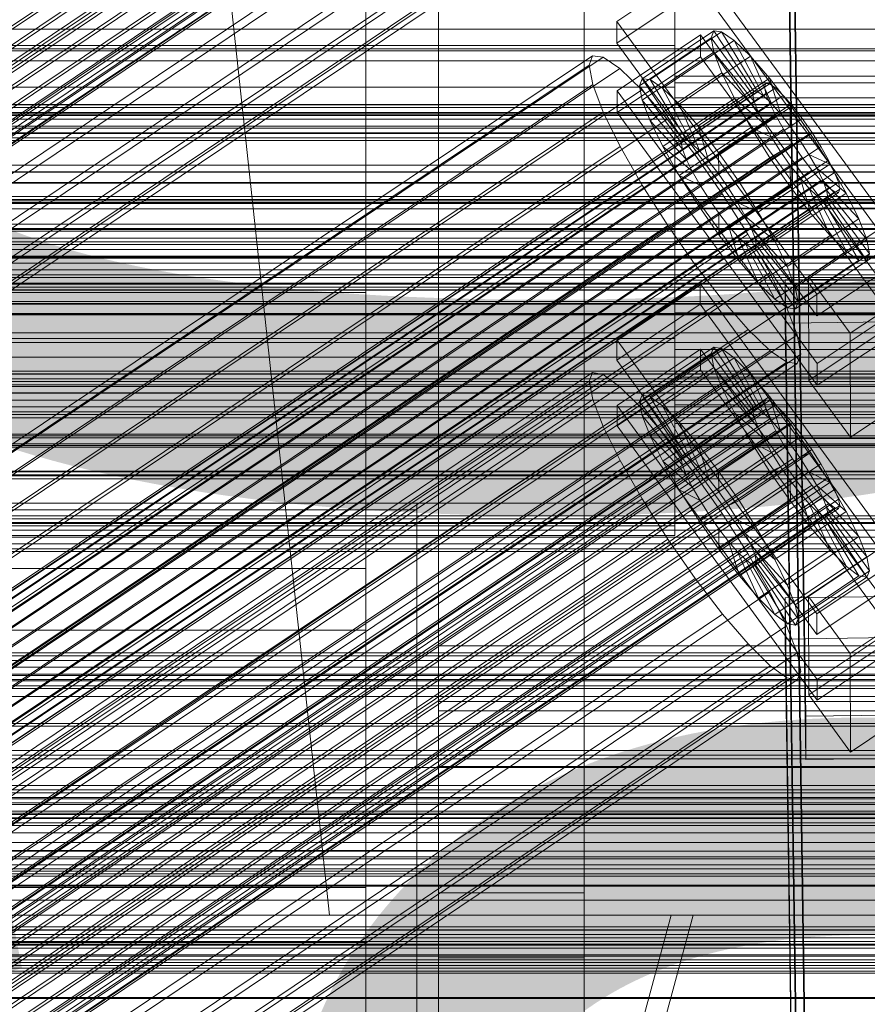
# Model space of a CAD drawing. Header units: millimetres. Extents: x -4395 to 65662, y -65530 to 6847.
# Tile 458 of 656: x 252 to 369, y -33182 to -33047. Entities that reach past the tile are written whole.
import ezdxf

# ---------------------------------------------------------------- set-up
doc = ezdxf.new("R2010")
doc.units = ezdxf.units.MM
for name, color, linetype, lineweight in [('COTAS_P', 1, 'Continuous', 0), ('frontal_briquetadora', 7, 'Continuous', 0), ('frontal_C01', 7, 'Continuous', 0), ('frontal_C02', 7, 'Continuous', 0), ('frontal_C02-briq', 7, 'Continuous', 0), ('frontal_C03', 7, 'Continuous', 0), ('frontal_C03-dry', 7, 'Continuous', 0), ('frontal_secador', 7, 'Continuous', 0)]:
    doc.layers.add(name, color=color, linetype=linetype, lineweight=lineweight)
doc.dimstyles.new('R19_100', dxfattribs={"dimtxt": 250, "dimasz": 150, "dimexe": 150, "dimexo": 80, "dimgap": 100, "dimtad": 1, "dimtih": 1, "dimtoh": 1, "dimdsep": 46, "dimcen": 0.09, "dimadec": 0, "dimazin": 0, "dimtfac": 1, "dimtdec": 4, "dimtofl": 0, "dimtmove": 0, "dimatfit": 3, "dimfxl": 1, "dimtolj": 1, "dimtzin": 0, "dimarcsym": 0})

# ---------------------------------------------------------------- blocks, each defined once
blk = doc.blocks.new('DIM_R33_44')
at = {"layer": 'COTAS_P'}
for p, q in [((-150, -32200), (550, -32200)), ((550, -32200), (505, -32350)), ((550, -34800), (550, -32200)), ((550, -32200), (595, -32350)), ((550, -34800), (505, -34650)), ((550, -34800), (595, -34650)), ((-150, -34800), (550, -34800))]:
    blk.add_line(p, q, dxfattribs=at)
blk.add_text('2600 P', height=250, rotation=90, dxfattribs=at).set_placement((450, -33500))

msp = doc.modelspace()

# ---------------------------------------------------------------- linework, layer by layer
at = {"layer": 'frontal_briquetadora'}
for p, q in [((345, -33170), (-305, -33170)), ((207, -33670), (342, -33170)), ((210, -33670), (345, -33170)), ((345, -33170), (342, -33170))]:
    msp.add_line(p, q, dxfattribs=at)
at = {"layer": 'frontal_C01'}
for p, q in [((144.861, -33119.739), (358.659, -32976.051)), ((142.565, -33120.819), (356.363, -32977.131)), ((143.635, -33122.688), (357.434, -32978.999)), ((359.995, -32977.794), (146.196, -33121.483)), ((147.533, -33123.399), (361.332, -32979.711)), ((144.881, -33124.647), (358.68, -32980.958)), ((148.779, -33125.358), (362.578, -32981.67)), ((146.218, -33126.563), (360.017, -32982.875)), ((149.85, -33127.227), (363.648, -32983.538)), ((147.554, -33128.307), (361.352, -32984.618)), ((150.672, -33128.876), (364.471, -32985.188)), ((148.798, -33129.758), (362.596, -32986.07)), ((149.865, -33130.819), (363.664, -32987.131)), ((151.191, -33130.195), (364.989, -32986.507)), ((150.683, -33131.417), (364.482, -32987.728)), ((151.196, -33131.51), (364.995, -32987.822)), ((151.369, -33131.094), (365.168, -32987.406)), ((164.693, -33112.353), (349.002, -32988.484)), ((157.211, -33115.874), (341.52, -32992.004)), ((168.21, -33117.882), (352.519, -32994.013)), ((160.982, -33121.283), (345.291, -32997.413)), ((171.232, -33123.155), (355.541, -32999.285)), ((360.514, -33194.484), (357.646, -33000.108)), ((164.752, -33126.203), (349.061, -33002.334)), ((173.554, -33127.811), (357.863, -33003.942)), ((360.514, -33200.129), (357.646, -33005.754)), ((168.263, -33130.3), (352.572, -33006.431)), ((175.016, -33131.534), (359.326, -33007.664)), ((171.275, -33133.294), (355.584, -33009.424)), ((173.584, -33134.98), (357.893, -33011.111)), ((175.032, -33135.245), (359.341, -33011.375)), ((175.521, -33134.069), (359.83, -33010.2)), ((300, -33029.194), (300, -33075.619)), ((300, -33084.381), (300, -33037.658)), ((342.5, -33050.425), (342.5, -33043.545)), ((342.5, -33046.638), (342.5, -33056.14)), ((342.5, -33050.425), (-342.5, -33050.425)), ((342.5, -33061.807), (342.5, -33050.425)), ((342.5, -33057.613), (342.5, -33054.645)), ((342.5, -33054.645), (342.5, -33055.537)), ((450.5, -33054.645), (342.5, -33054.645)), ((342.5, -33056.14), (-342.5, -33056.14)), ((342.5, -33055.537), (342.5, -33060.153)), ((450.5, -33055.537), (342.5, -33055.537)), ((342.5, -33056.14), (342.5, -33069.274)), ((342.5, -33063.989), (342.5, -33057.613)), ((450.5, -33057.613), (342.5, -33057.613)), ((342.5, -33060.153), (342.5, -33067.791)), ((450.5, -33060.153), (342.5, -33060.153)), ((342.5, -33061.807), (-342.5, -33061.807)), ((342.5, -33075.959), (342.5, -33061.807)), ((342.5, -33072.803), (342.5, -33063.989)), ((450.5, -33063.989), (342.5, -33063.989)), ((342.5, -33067.791), (342.5, -33077.288)), ((450.5, -33067.791), (342.5, -33067.791)), ((-342.5, -33069.274), (342.5, -33069.274)), ((342.5, -33069.274), (342.5, -33084.041)), ((342.5, -33082.712), (342.5, -33072.803)), ((342.5, -33072.803), (450.5, -33072.803)), ((342.5, -33075.959), (-342.5, -33075.959)), ((300, -33075.619), (-300, -33075.619)), ((300, -33075.619), (300, -33122.342)), ((342.5, -33090.726), (342.5, -33075.959)), ((342.5, -33077.288), (342.5, -33087.197)), ((450.5, -33077.288), (342.5, -33077.288)), ((334.501, -33090.873), (345.969, -33083.166)), ((342.5, -33092.209), (342.5, -33082.712)), ((450.5, -33082.712), (342.5, -33082.712)), ((345.969, -33083.166), (345.981, -33085.988)), ((345.969, -33083.166), (373.501, -33120.877)), ((342.5, -33084.041), (-342.5, -33084.041)), ((300, -33084.381), (-300, -33084.381)), ((300, -33130.806), (300, -33084.381)), ((342.5, -33084.041), (342.5, -33098.193)), ((345.981, -33085.988), (334.513, -33093.695)), ((373.513, -33123.699), (345.981, -33085.988)), ((342.5, -33087.197), (342.5, -33096.011)), ((450.5, -33087.197), (342.5, -33087.197)), ((342.5, -33090.726), (-342.5, -33090.726)), ((334.513, -33093.695), (334.501, -33090.873)), ((362.033, -33128.584), (334.501, -33090.873)), ((342.5, -33103.86), (342.5, -33090.726)), ((334.539, -33099.905), (346.008, -33092.198)), ((338.005, -33098.513), (347.835, -33091.907)), ((339.088, -33098.711), (348.918, -33092.104)), ((342.5, -33099.847), (342.5, -33092.209)), ((450.5, -33092.209), (342.5, -33092.209)), ((346.008, -33092.198), (346.02, -33095.02)), ((346.008, -33092.198), (373.539, -33129.909)), ((347.835, -33091.907), (347.47, -33092.786)), ((348.918, -33092.104), (347.835, -33091.907)), ((347.835, -33091.907), (353.378, -33100.226)), ((350.645, -33093.366), (348.918, -33092.104)), ((348.918, -33092.104), (353.892, -33100.32)), ((334.513, -33093.695), (362.045, -33131.407)), ((337.64, -33099.392), (347.47, -33092.786)), ((340.816, -33099.972), (350.645, -33093.366)), ((347.47, -33092.786), (353.205, -33100.642)), ((347.47, -33092.786), (347.847, -33094.683)), ((352.899, -33095.605), (350.645, -33093.366)), ((350.645, -33093.366), (354.71, -33100.917)), ((146.872, -33219.26), (331.181, -33095.391)), ((331.181, -33095.391), (330.692, -33096.566)), ((332.629, -33095.655), (331.181, -33095.391)), ((346.02, -33095.02), (334.551, -33102.728)), ((338.017, -33101.289), (347.847, -33094.683)), ((373.551, -33132.731), (346.02, -33095.02)), ((347.847, -33094.683), (353.384, -33101.541)), ((347.847, -33094.683), (348.941, -33097.467)), ((146.383, -33220.436), (330.692, -33096.566)), ((148.32, -33219.524), (332.629, -33095.655)), ((330.692, -33096.566), (331.197, -33099.102)), ((334.938, -33097.342), (332.629, -33095.655)), ((342.5, -33096.011), (342.5, -33102.387)), ((450.5, -33096.011), (342.5, -33096.011)), ((343.069, -33102.212), (352.899, -33095.605)), ((355.525, -33098.67), (352.899, -33095.605)), ((352.899, -33095.605), (355.777, -33101.978)), ((342.5, -33098.193), (-342.5, -33098.193)), ((150.629, -33221.211), (334.938, -33097.342)), ((337.95, -33100.335), (334.938, -33097.342)), ((339.111, -33104.074), (348.941, -33097.467)), ((342.5, -33098.193), (342.5, -33109.575)), ((348.941, -33097.467), (353.902, -33102.86)), ((348.941, -33097.467), (350.678, -33100.95)), ((141.045, -33243.23), (354.844, -33099.541)), ((141.218, -33242.813), (355.017, -33099.125)), ((141.731, -33242.907), (355.53, -33099.219)), ((146.887, -33222.971), (331.197, -33099.102)), ((331.197, -33099.102), (332.659, -33102.824)), ((337.64, -33099.392), (338.005, -33098.513)), ((343.376, -33107.249), (337.64, -33099.392)), ((338.017, -33101.289), (337.64, -33099.392)), ((343.549, -33106.832), (338.005, -33098.513)), ((338.005, -33098.513), (339.088, -33098.711)), ((344.062, -33106.926), (339.088, -33098.711)), ((339.088, -33098.711), (340.816, -33099.972)), ((345.695, -33105.276), (355.525, -33098.67)), ((355.017, -33099.125), (354.844, -33099.541)), ((354.844, -33099.541), (355.022, -33100.44)), ((355.53, -33099.219), (355.017, -33099.125)), ((358.345, -33102.351), (355.525, -33098.67)), ((355.525, -33098.67), (357.021, -33103.43)), ((356.348, -33099.816), (355.53, -33099.219)), ((141.224, -33244.128), (355.022, -33100.44)), ((142.549, -33243.505), (356.348, -33099.816)), ((143.617, -33244.565), (357.415, -33100.877)), ((153.641, -33224.205), (337.95, -33100.335)), ((334.551, -33102.728), (334.539, -33099.905)), ((362.071, -33137.616), (334.539, -33099.905)), ((341.461, -33104.432), (337.95, -33100.335)), ((344.88, -33107.524), (340.816, -33099.972)), ((340.816, -33099.972), (343.069, -33102.212)), ((342.5, -33104.463), (342.5, -33099.847)), ((450.5, -33099.847), (342.5, -33099.847)), ((353.205, -33100.642), (343.376, -33107.249)), ((353.378, -33100.226), (343.549, -33106.832)), ((353.892, -33100.32), (344.062, -33106.926)), ((353.205, -33100.642), (353.378, -33100.226)), ((353.384, -33101.541), (353.205, -33100.642)), ((353.378, -33100.226), (353.892, -33100.32)), ((353.892, -33100.32), (354.71, -33100.917)), ((355.022, -33100.44), (355.541, -33101.759)), ((357.415, -33100.877), (356.348, -33099.816)), ((358.659, -33102.328), (357.415, -33100.877)), ((141.742, -33245.447), (355.541, -33101.759)), ((343.554, -33108.147), (338.017, -33101.289)), ((339.111, -33104.074), (338.017, -33101.289)), ((340.848, -33107.557), (350.678, -33100.95)), ((345.947, -33108.584), (343.069, -33102.212)), ((343.069, -33102.212), (345.695, -33105.276)), ((353.384, -33101.541), (343.554, -33108.147)), ((354.71, -33100.917), (344.88, -33107.524)), ((355.777, -33101.978), (345.947, -33108.584)), ((350.678, -33100.95), (354.725, -33104.51)), ((350.678, -33100.95), (352.938, -33104.894)), ((353.902, -33102.86), (353.384, -33101.541)), ((354.71, -33100.917), (355.777, -33101.978)), ((355.541, -33101.759), (356.363, -33103.409)), ((355.777, -33101.978), (357.021, -33103.43)), ((142.565, -33247.097), (356.363, -33103.409)), ((144.861, -33246.017), (358.659, -33102.328)), ((148.35, -33226.694), (332.659, -33102.824)), ((332.659, -33102.824), (334.981, -33107.481)), ((334.551, -33102.728), (362.083, -33140.439)), ((342.5, -33102.387), (342.5, -33105.355)), ((450.5, -33102.387), (342.5, -33102.387)), ((353.902, -33102.86), (344.073, -33109.466)), ((357.021, -33103.43), (347.191, -33110.036)), ((358.345, -33102.351), (348.515, -33108.957)), ((354.725, -33104.51), (353.902, -33102.86)), ((356.363, -33103.409), (357.434, -33105.277)), ((357.021, -33103.43), (358.357, -33105.173)), ((358.357, -33105.173), (358.345, -33102.351)), ((361.166, -33106.397), (358.345, -33102.351)), ((359.995, -33104.072), (358.659, -33102.328)), ((342.5, -33103.86), (-342.5, -33103.86)), ((359.995, -33104.072), (146.196, -33247.76)), ((157.152, -33228.301), (341.461, -33104.432)), ((344.073, -33109.466), (339.111, -33104.074)), ((340.848, -33107.557), (339.111, -33104.074)), ((345.231, -33109.353), (341.461, -33104.432)), ((342.5, -33113.362), (342.5, -33103.86)), ((342.5, -33105.355), (342.5, -33104.463)), ((450.5, -33104.463), (342.5, -33104.463)), ((343.108, -33111.5), (352.938, -33104.894)), ((354.725, -33104.51), (344.895, -33111.116)), ((352.938, -33104.894), (355.796, -33106.378)), ((352.938, -33104.894), (355.569, -33109.03)), ((355.796, -33106.378), (354.725, -33104.51)), ((361.332, -33105.989), (359.995, -33104.072)), ((143.635, -33248.965), (357.434, -33105.277)), ((147.533, -33249.677), (361.332, -33105.989)), ((450.5, -33105.355), (342.5, -33105.355)), ((347.191, -33110.036), (345.695, -33105.276)), ((345.695, -33105.276), (348.515, -33108.957)), ((348.527, -33111.779), (358.357, -33105.173)), ((357.434, -33105.277), (358.68, -33107.236)), ((358.357, -33105.173), (359.693, -33107.09)), ((362.578, -33107.948), (361.332, -33105.989)), ((144.881, -33250.924), (358.68, -33107.236)), ((150.672, -33231.35), (334.981, -33107.481)), ((334.981, -33107.481), (338.003, -33112.753)), ((344.895, -33111.116), (340.848, -33107.557)), ((343.108, -33111.5), (340.848, -33107.557)), ((343.549, -33106.832), (343.376, -33107.249)), ((343.376, -33107.249), (343.554, -33108.147)), ((344.062, -33106.926), (343.549, -33106.832)), ((344.88, -33107.524), (344.062, -33106.926)), ((345.947, -33108.584), (344.88, -33107.524)), ((355.796, -33106.378), (345.966, -33112.984)), ((359.693, -33107.09), (349.863, -33113.696)), ((351.336, -33113.003), (361.166, -33106.397)), ((357.042, -33108.337), (355.796, -33106.378)), ((358.68, -33107.236), (360.017, -33109.153)), ((361.166, -33106.397), (359.693, -33107.09)), ((359.693, -33107.09), (360.939, -33109.049)), ((363.797, -33110.533), (361.166, -33106.397)), ((148.779, -33251.636), (362.578, -33107.948)), ((343.554, -33108.147), (344.073, -33109.466)), ((345.739, -33115.636), (355.569, -33109.03)), ((347.191, -33110.036), (345.947, -33108.584)), ((357.042, -33108.337), (347.212, -33114.943)), ((348.515, -33108.957), (348.527, -33111.779)), ((348.515, -33108.957), (351.336, -33113.003)), ((355.569, -33109.03), (357.042, -33108.337)), ((355.569, -33109.03), (358.39, -33113.076)), ((358.378, -33110.254), (357.042, -33108.337)), ((363.648, -33109.816), (362.578, -33107.948)), ((342.5, -33109.575), (-342.5, -33109.575)), ((146.218, -33252.841), (360.017, -33109.153)), ((149.85, -33253.504), (363.648, -33109.816)), ((345.231, -33109.353), (160.922, -33233.222)), ((342.5, -33109.575), (342.5, -33116.455)), ((344.073, -33109.466), (344.895, -33111.116)), ((349.002, -33114.762), (345.231, -33109.353)), ((348.527, -33111.779), (347.191, -33110.036)), ((358.378, -33110.254), (348.548, -33116.86)), ((360.939, -33109.049), (351.109, -33115.655)), ((358.39, -33113.076), (358.378, -33110.254)), ((359.714, -33111.997), (358.378, -33110.254)), ((360.017, -33109.153), (361.352, -33110.896)), ((363.797, -33110.533), (360.939, -33109.049)), ((360.939, -33109.049), (362.01, -33110.917)), ((364.471, -33111.466), (363.648, -33109.816)), ((147.554, -33254.584), (361.352, -33110.896)), ((150.672, -33255.154), (364.471, -33111.466)), ((345.966, -33112.984), (343.108, -33111.5)), ((345.739, -33115.636), (343.108, -33111.5)), ((344.895, -33111.116), (345.966, -33112.984)), ((362.01, -33110.917), (352.18, -33117.523)), ((353.967, -33117.139), (363.797, -33110.533)), ((361.352, -33110.896), (362.596, -33112.348)), ((366.057, -33114.477), (362.01, -33110.917)), ((362.01, -33110.917), (362.833, -33112.567)), ((366.057, -33114.477), (363.797, -33110.533)), ((364.989, -33112.785), (364.471, -33111.466)), ((148.798, -33256.036), (362.596, -33112.348)), ((151.191, -33256.473), (364.989, -33112.785)), ((153.694, -33236.622), (338.003, -33112.753)), ((338.003, -33112.753), (341.52, -33118.282)), ((345.966, -33112.984), (347.212, -33114.943)), ((349.863, -33113.696), (348.527, -33111.779)), ((348.56, -33119.683), (358.39, -33113.076)), ((349.863, -33113.696), (351.336, -33113.003)), ((359.714, -33111.997), (349.884, -33118.604)), ((351.336, -33113.003), (353.967, -33117.139)), ((362.833, -33112.567), (353.003, -33119.173)), ((358.39, -33113.076), (361.21, -33116.757)), ((361.21, -33116.757), (359.714, -33111.997)), ((360.958, -33113.449), (359.714, -33111.997)), ((362.596, -33112.348), (363.664, -33113.408)), ((367.794, -33117.959), (362.833, -33112.567)), ((362.833, -33112.567), (363.351, -33113.886)), ((365.168, -33113.683), (364.989, -33112.785)), ((342.5, -33113.362), (-342.5, -33113.362)), ((149.865, -33257.097), (363.664, -33113.408)), ((150.683, -33257.694), (364.482, -33114.006)), ((151.196, -33257.788), (364.995, -33114.1)), ((151.369, -33257.372), (365.168, -33113.683)), ((342.5, -33117.784), (342.5, -33113.362)), ((351.109, -33115.655), (349.863, -33113.696)), ((360.958, -33113.449), (351.128, -33120.055)), ((363.351, -33113.886), (353.521, -33120.492)), ((363.836, -33119.821), (360.958, -33113.449)), ((362.025, -33114.509), (360.958, -33113.449)), ((368.888, -33120.744), (363.351, -33113.886)), ((363.351, -33113.886), (363.53, -33114.784)), ((363.664, -33113.408), (364.482, -33114.006)), ((364.482, -33114.006), (364.995, -33114.1)), ((364.995, -33114.1), (365.168, -33113.683)), ((164.693, -33238.631), (349.002, -33114.762)), ((347.212, -33114.943), (345.739, -33115.636)), ((348.56, -33119.683), (345.739, -33115.636)), ((347.212, -33114.943), (348.548, -33116.86)), ((352.519, -33120.291), (349.002, -33114.762)), ((352.18, -33117.523), (351.109, -33115.655)), ((351.109, -33115.655), (353.967, -33117.139)), ((362.025, -33114.509), (352.196, -33121.116)), ((362.843, -33115.107), (353.014, -33121.713)), ((363.357, -33115.201), (353.527, -33121.807)), ((363.53, -33114.784), (353.7, -33121.391)), ((356.228, -33121.083), (366.057, -33114.477)), ((366.09, -33122.061), (362.025, -33114.509)), ((362.843, -33115.107), (362.025, -33114.509)), ((367.817, -33123.322), (362.843, -33115.107)), ((363.357, -33115.201), (362.843, -33115.107)), ((363.53, -33114.784), (363.357, -33115.201)), ((368.9, -33123.52), (363.357, -33115.201)), ((369.265, -33122.641), (363.53, -33114.784)), ((367.794, -33117.959), (366.057, -33114.477)), ((342.5, -33116.455), (-342.5, -33116.455)), ((342.5, -33116.455), (342.5, -33117.784)), ((348.548, -33116.86), (348.56, -33119.683)), ((348.548, -33116.86), (349.884, -33118.604)), ((351.38, -33123.363), (361.21, -33116.757)), ((353.967, -33117.139), (356.228, -33121.083)), ((361.21, -33116.757), (363.836, -33119.821)), ((342.5, -33117.784), (-342.5, -33117.784)), ((157.211, -33242.151), (341.52, -33118.282)), ((341.52, -33118.282), (345.291, -33123.691)), ((353.003, -33119.173), (352.18, -33117.523)), ((352.18, -33117.523), (356.228, -33121.083)), ((357.964, -33124.566), (367.794, -33117.959)), ((360.882, -33126.166), (372.35, -33118.459)), ((368.888, -33120.744), (367.794, -33117.959)), ((351.38, -33123.363), (348.56, -33119.683)), ((349.884, -33118.604), (351.38, -33123.363)), ((349.884, -33118.604), (351.128, -33120.055)), ((353.521, -33120.492), (353.003, -33119.173)), ((353.003, -33119.173), (357.964, -33124.566)), ((354.006, -33126.428), (363.836, -33119.821)), ((363.836, -33119.821), (366.09, -33122.061)), ((168.21, -33244.16), (352.519, -33120.291)), ((351.128, -33120.055), (354.006, -33126.428)), ((351.128, -33120.055), (352.196, -33121.116)), ((352.196, -33121.116), (356.26, -33128.667)), ((352.196, -33121.116), (353.014, -33121.713)), ((355.541, -33125.563), (352.519, -33120.291)), ((353.7, -33121.391), (353.521, -33120.492)), ((353.521, -33120.492), (359.058, -33127.35)), ((356.228, -33121.083), (357.964, -33124.566)), ((359.058, -33127.35), (368.888, -33120.744)), ((373.501, -33120.877), (362.033, -33128.584)), ((369.265, -33122.641), (368.888, -33120.744)), ((300, -33122.342), (-300, -33122.342)), ((300, -33122.342), (300, -33166.179)), ((353.014, -33121.713), (357.987, -33129.929)), ((353.014, -33121.713), (353.527, -33121.807)), ((353.527, -33121.807), (353.7, -33121.391)), ((353.527, -33121.807), (359.07, -33130.126)), ((353.7, -33121.391), (359.436, -33129.247)), ((356.26, -33128.667), (366.09, -33122.061)), ((366.09, -33122.061), (367.817, -33123.322)), ((160.982, -33247.56), (345.291, -33123.691)), ((345.291, -33123.691), (349.061, -33128.612)), ((354.006, -33126.428), (351.38, -33123.363)), ((357.987, -33129.929), (367.817, -33123.322)), ((359.07, -33130.126), (368.9, -33123.52)), ((359.436, -33129.247), (369.265, -33122.641)), ((362.045, -33131.407), (373.513, -33123.699)), ((367.817, -33123.322), (368.9, -33123.52)), ((368.9, -33123.52), (369.265, -33122.641)), ((357.964, -33124.566), (359.058, -33127.35)), ((171.232, -33249.432), (355.541, -33125.563)), ((356.26, -33128.667), (354.006, -33126.428)), ((357.863, -33130.219), (355.541, -33125.563)), ((357.646, -33126.386), (375.644, -33126.142)), ((357.646, -33132.031), (357.646, -33126.386)), ((360.514, -33320.762), (357.646, -33126.386)), ((360.939, -33139.714), (360.882, -33126.166)), ((366.618, -33134.023), (360.882, -33126.166)), ((378.086, -33126.315), (366.618, -33134.023)), ((359.058, -33127.35), (359.436, -33129.247)), ((164.752, -33252.481), (349.061, -33128.612)), ((349.061, -33128.612), (352.572, -33132.708)), ((357.987, -33129.929), (356.26, -33128.667)), ((359.436, -33129.247), (359.07, -33130.126)), ((362.033, -33128.584), (362.045, -33131.407)), ((173.554, -33254.089), (357.863, -33130.219)), ((359.326, -33133.942), (357.863, -33130.219)), ((359.07, -33130.126), (357.987, -33129.929)), ((373.539, -33129.909), (362.071, -33137.616)), ((300, -33130.806), (-300, -33130.806)), ((300, -33173.768), (300, -33130.806)), ((375.644, -33131.787), (357.646, -33132.031)), ((360.514, -33326.407), (357.646, -33132.031)), ((372.408, -33132.007), (360.939, -33139.714)), ((168.263, -33256.578), (352.572, -33132.708)), ((352.572, -33132.708), (355.584, -33135.702)), ((362.083, -33140.439), (373.551, -33132.731)), ((175.016, -33257.811), (359.326, -33133.942)), ((359.83, -33136.477), (359.326, -33133.942)), ((366.618, -33134.023), (366.675, -33147.571)), ((171.275, -33259.571), (355.584, -33135.702)), ((355.584, -33135.702), (357.893, -33137.388)), ((173.584, -33261.258), (357.893, -33137.388)), ((175.521, -33260.347), (359.83, -33136.477)), ((357.893, -33137.388), (359.341, -33137.653)), ((359.341, -33137.653), (359.83, -33136.477)), ((175.032, -33261.522), (359.341, -33137.653)), ((362.071, -33137.616), (362.083, -33140.439)), ((360.939, -33139.714), (366.675, -33147.571)), ((366.675, -33147.571), (378.143, -33139.863)), ((300, -33166.179), (-300, -33166.179)), ((300, -33166.179), (300, -33204.143)), ((300, -33173.768), (-300, -33173.768)), ((300, -33210.34), (300, -33173.768))]:
    msp.add_line(p, q, dxfattribs=at)
at = {"layer": 'frontal_C02'}
for p, q in [((360.514, -33142.648), (357.646, -32949.243)), ((360.514, -33148.609), (357.646, -32955.204)), ((310, -33166.943), (310, -33033.306)), ((330, -33166.943), (330, -33033.306)), ((334.501, -33047.109), (345.969, -33039.44)), ((345.969, -33039.44), (373.501, -33076.962)), ((310, -33042.247), (310, -33175.884)), ((330, -33175.884), (330, -33042.247)), ((345.981, -33042.42), (334.513, -33050.089)), ((373.513, -33079.943), (345.981, -33042.42)), ((334.513, -33050.089), (334.501, -33047.109)), ((362.033, -33084.631), (334.501, -33047.109)), ((334.539, -33056.647), (346.008, -33048.977)), ((337.64, -33055.947), (347.47, -33049.373)), ((338.005, -33054.987), (347.835, -33048.414)), ((339.088, -33055.105), (348.918, -33048.532)), ((346.008, -33048.977), (346.02, -33051.958)), ((346.008, -33048.977), (373.539, -33086.5)), ((347.835, -33048.414), (347.47, -33049.373)), ((347.47, -33049.373), (353.205, -33057.191)), ((347.47, -33049.373), (347.847, -33051.345)), ((348.918, -33048.532), (347.835, -33048.414)), ((347.835, -33048.414), (353.378, -33056.736)), ((350.645, -33049.719), (348.918, -33048.532)), ((348.918, -33048.532), (353.892, -33056.792)), ((334.513, -33050.089), (362.045, -33087.612)), ((340.816, -33056.293), (350.645, -33049.719)), ((352.899, -33051.895), (350.645, -33049.719)), ((350.645, -33049.719), (354.71, -33057.354)), ((146.872, -33175.107), (331.181, -33051.852)), ((148.32, -33175.265), (332.629, -33052.01)), ((331.181, -33051.852), (330.692, -33053.135)), ((332.629, -33052.01), (331.181, -33051.852)), ((334.938, -33053.598), (332.629, -33052.01)), ((346.02, -33051.958), (334.551, -33059.627)), ((338.017, -33057.919), (347.847, -33051.345)), ((343.069, -33058.469), (352.899, -33051.895)), ((373.551, -33089.48), (346.02, -33051.958)), ((347.847, -33051.345), (353.384, -33058.125)), ((347.847, -33051.345), (348.941, -33054.195)), ((355.525, -33054.912), (352.899, -33051.895)), ((352.899, -33051.895), (355.777, -33058.385)), ((146.383, -33176.39), (330.692, -33053.135)), ((330.692, -33053.135), (331.197, -33055.771)), ((150.629, -33176.852), (334.938, -33053.598)), ((337.95, -33056.507), (334.938, -33053.598)), ((339.111, -33060.768), (348.941, -33054.195)), ((348.941, -33054.195), (353.902, -33059.474)), ((348.941, -33054.195), (350.678, -33057.728)), ((141.045, -33199.07), (354.844, -33056.095)), ((141.218, -33198.616), (355.017, -33055.64)), ((141.731, -33198.672), (355.53, -33055.696)), ((146.887, -33179.026), (331.197, -33055.771)), ((331.197, -33055.771), (332.659, -33059.581)), ((337.64, -33055.947), (338.005, -33054.987)), ((343.376, -33063.764), (337.64, -33055.947)), ((338.017, -33057.919), (337.64, -33055.947)), ((343.549, -33063.31), (338.005, -33054.987)), ((338.005, -33054.987), (339.088, -33055.105)), ((344.062, -33063.366), (339.088, -33055.105)), ((339.088, -33055.105), (340.816, -33056.293)), ((345.695, -33061.485), (355.525, -33054.912)), ((355.017, -33055.64), (354.844, -33056.095)), ((354.844, -33056.095), (355.022, -33057.029)), ((355.53, -33055.696), (355.017, -33055.64)), ((358.345, -33058.563), (355.525, -33054.912)), ((355.525, -33054.912), (357.021, -33059.814)), ((356.348, -33056.259), (355.53, -33055.696)), ((141.224, -33200.004), (355.022, -33057.029)), ((142.549, -33199.234), (356.348, -33056.259)), ((143.617, -33200.265), (357.415, -33057.29)), ((153.641, -33179.761), (337.95, -33056.507)), ((334.551, -33059.627), (334.539, -33056.647)), ((362.071, -33094.169), (334.539, -33056.647)), ((341.461, -33060.539), (337.95, -33056.507)), ((344.88, -33063.928), (340.816, -33056.293)), ((340.816, -33056.293), (343.069, -33058.469)), ((353.205, -33057.191), (343.376, -33063.764)), ((353.378, -33056.736), (343.549, -33063.31)), ((353.892, -33056.792), (344.062, -33063.366)), ((354.71, -33057.354), (344.88, -33063.928)), ((353.205, -33057.191), (353.378, -33056.736)), ((353.384, -33058.125), (353.205, -33057.191)), ((353.378, -33056.736), (353.892, -33056.792)), ((353.892, -33056.792), (354.71, -33057.354)), ((354.71, -33057.354), (355.777, -33058.385)), ((355.022, -33057.029), (355.541, -33058.379)), ((357.415, -33057.29), (356.348, -33056.259)), ((358.659, -33058.719), (357.415, -33057.29)), ((141.742, -33201.354), (355.541, -33058.379)), ((144.861, -33201.694), (358.659, -33058.719)), ((343.554, -33064.698), (338.017, -33057.919)), ((339.111, -33060.768), (338.017, -33057.919)), ((340.848, -33064.302), (350.678, -33057.728)), ((345.947, -33064.959), (343.069, -33058.469)), ((343.069, -33058.469), (345.695, -33061.485)), ((353.384, -33058.125), (343.554, -33064.698)), ((355.777, -33058.385), (345.947, -33064.959)), ((358.345, -33058.563), (348.515, -33065.137)), ((350.678, -33057.728), (354.725, -33061.148)), ((350.678, -33057.728), (352.938, -33061.704)), ((353.902, -33059.474), (353.384, -33058.125)), ((355.541, -33058.379), (356.363, -33060.052)), ((355.777, -33058.385), (357.021, -33059.814)), ((358.357, -33061.544), (358.345, -33058.563)), ((361.166, -33062.6), (358.345, -33058.563)), ((359.995, -33060.448), (358.659, -33058.719)), ((-450, -33059.848), (450, -33059.848)), ((142.565, -33203.028), (356.363, -33060.052)), ((148.35, -33182.835), (332.659, -33059.581)), ((332.659, -33059.581), (334.981, -33064.304)), ((334.551, -33059.627), (362.083, -33097.149)), ((353.902, -33059.474), (344.073, -33066.048)), ((357.021, -33059.814), (347.191, -33066.388)), ((354.725, -33061.148), (353.902, -33059.474)), ((356.363, -33060.052), (357.434, -33061.936)), ((357.021, -33059.814), (358.357, -33061.544)), ((359.995, -33060.448), (146.196, -33203.423)), ((157.152, -33183.794), (341.461, -33060.539)), ((344.073, -33066.048), (339.111, -33060.768)), ((340.848, -33064.302), (339.111, -33060.768)), ((345.231, -33065.42), (341.461, -33060.539)), ((354.725, -33061.148), (344.895, -33067.722)), ((347.191, -33066.388), (345.695, -33061.485)), ((345.695, -33061.485), (348.515, -33065.137)), ((348.527, -33068.117), (358.357, -33061.544)), ((355.796, -33063.031), (354.725, -33061.148)), ((358.357, -33061.544), (359.693, -33063.456)), ((361.332, -33062.36), (359.995, -33060.448)), ((143.635, -33204.911), (357.434, -33061.936)), ((147.533, -33205.336), (361.332, -33062.36)), ((343.108, -33068.278), (352.938, -33061.704)), ((351.336, -33069.174), (361.166, -33062.6)), ((352.938, -33061.704), (355.796, -33063.031)), ((352.938, -33061.704), (355.569, -33065.852)), ((357.434, -33061.936), (358.68, -33063.901)), ((361.166, -33062.6), (359.693, -33063.456)), ((363.797, -33066.748), (361.166, -33062.6)), ((362.578, -33064.325), (361.332, -33062.36)), ((144.881, -33206.876), (358.68, -33063.901)), ((148.779, -33207.3), (362.578, -33064.325)), ((150.672, -33187.559), (334.981, -33064.304)), ((334.981, -33064.304), (338.003, -33069.619)), ((344.895, -33067.722), (340.848, -33064.302)), ((343.108, -33068.278), (340.848, -33064.302)), ((343.549, -33063.31), (343.376, -33063.764)), ((343.376, -33063.764), (343.554, -33064.698)), ((344.062, -33063.366), (343.549, -33063.31)), ((344.88, -33063.928), (344.062, -33063.366)), ((345.947, -33064.959), (344.88, -33063.928)), ((355.796, -33063.031), (345.966, -33069.605)), ((359.693, -33063.456), (349.863, -33070.03)), ((357.042, -33064.996), (355.796, -33063.031)), ((358.68, -33063.901), (360.017, -33065.813)), ((359.693, -33063.456), (360.939, -33065.421)), ((363.648, -33066.209), (362.578, -33064.325)), ((345.231, -33065.42), (160.922, -33188.675)), ((343.554, -33064.698), (344.073, -33066.048)), ((349.002, -33070.817), (345.231, -33065.42)), ((347.191, -33066.388), (345.947, -33064.959)), ((357.042, -33064.996), (347.212, -33071.57)), ((348.515, -33065.137), (348.527, -33068.117)), ((348.515, -33065.137), (351.336, -33069.174)), ((360.939, -33065.421), (351.109, -33071.994)), ((355.569, -33065.852), (357.042, -33064.996)), ((358.378, -33066.909), (357.042, -33064.996)), ((363.797, -33066.748), (360.939, -33065.421)), ((360.939, -33065.421), (362.01, -33067.304)), ((146.218, -33208.788), (360.017, -33065.813)), ((149.85, -33209.184), (363.648, -33066.209)), ((344.073, -33066.048), (344.895, -33067.722)), ((345.739, -33072.426), (355.569, -33065.852)), ((348.527, -33068.117), (347.191, -33066.388)), ((358.378, -33066.909), (348.548, -33073.482)), ((353.967, -33073.322), (363.797, -33066.748)), ((355.569, -33065.852), (358.39, -33069.889)), ((358.39, -33069.889), (358.378, -33066.909)), ((359.714, -33068.638), (358.378, -33066.909)), ((360.017, -33065.813), (361.352, -33067.542)), ((364.471, -33067.882), (363.648, -33066.209)), ((366.057, -33070.724), (363.797, -33066.748)), ((147.554, -33210.518), (361.352, -33067.542)), ((150.672, -33210.857), (364.471, -33067.882)), ((345.966, -33069.605), (343.108, -33068.278)), ((345.739, -33072.426), (343.108, -33068.278)), ((344.895, -33067.722), (345.966, -33069.605)), ((349.863, -33070.03), (348.527, -33068.117)), ((362.01, -33067.304), (352.18, -33073.878)), ((361.352, -33067.542), (362.596, -33068.971)), ((366.057, -33070.724), (362.01, -33067.304)), ((362.01, -33067.304), (362.833, -33068.978)), ((364.989, -33069.232), (364.471, -33067.882)), ((148.798, -33211.947), (362.596, -33068.971)), ((151.191, -33212.207), (364.989, -33069.232)), ((153.694, -33192.874), (338.003, -33069.619)), ((338.003, -33069.619), (341.52, -33075.164)), ((345.966, -33069.605), (347.212, -33071.57)), ((349.863, -33070.03), (351.336, -33069.174)), ((359.714, -33068.638), (349.884, -33075.212)), ((351.336, -33069.174), (353.967, -33073.322)), ((362.833, -33068.978), (353.003, -33075.551)), ((361.21, -33073.54), (359.714, -33068.638)), ((360.958, -33070.067), (359.714, -33068.638)), ((362.596, -33068.971), (363.664, -33070.002)), ((367.794, -33074.257), (362.833, -33068.978)), ((362.833, -33068.978), (363.351, -33070.328)), ((365.168, -33070.166), (364.989, -33069.232)), ((149.865, -33212.977), (363.664, -33070.002)), ((150.683, -33213.54), (364.482, -33070.565)), ((151.196, -33213.596), (364.995, -33070.62)), ((151.369, -33213.141), (365.168, -33070.166)), ((164.693, -33194.072), (349.002, -33070.817)), ((348.56, -33076.463), (358.39, -33069.889)), ((352.519, -33076.362), (349.002, -33070.817)), ((351.109, -33071.994), (349.863, -33070.03)), ((360.958, -33070.067), (351.128, -33076.64)), ((362.025, -33071.098), (352.196, -33077.671)), ((363.351, -33070.328), (353.521, -33076.901)), ((356.228, -33077.298), (366.057, -33070.724)), ((358.39, -33069.889), (361.21, -33073.54)), ((363.836, -33076.557), (360.958, -33070.067)), ((362.025, -33071.098), (360.958, -33070.067)), ((366.09, -33078.733), (362.025, -33071.098)), ((362.843, -33071.66), (362.025, -33071.098)), ((368.888, -33077.107), (363.351, -33070.328)), ((363.351, -33070.328), (363.53, -33071.262)), ((363.664, -33070.002), (364.482, -33070.565)), ((364.482, -33070.565), (364.995, -33070.62)), ((364.995, -33070.62), (365.168, -33070.166)), ((367.794, -33074.257), (366.057, -33070.724)), ((450, -33071.77), (-450, -33071.77)), ((347.212, -33071.57), (345.739, -33072.426)), ((348.56, -33076.463), (345.739, -33072.426)), ((347.212, -33071.57), (348.548, -33073.482)), ((352.18, -33073.878), (351.109, -33071.994)), ((351.109, -33071.994), (353.967, -33073.322)), ((362.843, -33071.66), (353.014, -33078.234)), ((363.357, -33071.716), (353.527, -33078.29)), ((363.53, -33071.262), (353.7, -33077.835)), ((367.817, -33079.92), (362.843, -33071.66)), ((363.357, -33071.716), (362.843, -33071.66)), ((363.53, -33071.262), (363.357, -33071.716)), ((368.9, -33080.038), (363.357, -33071.716)), ((369.265, -33079.079), (363.53, -33071.262)), ((348.548, -33073.482), (348.56, -33076.463)), ((348.548, -33073.482), (349.884, -33075.212)), ((351.38, -33080.114), (361.21, -33073.54)), ((353.967, -33073.322), (356.228, -33077.298)), ((361.21, -33073.54), (363.836, -33076.557)), ((157.211, -33198.419), (341.52, -33075.164)), ((341.52, -33075.164), (345.291, -33080.561)), ((353.003, -33075.551), (352.18, -33073.878)), ((352.18, -33073.878), (356.228, -33077.298)), ((357.964, -33080.831), (367.794, -33074.257)), ((360.882, -33082.174), (372.35, -33074.505)), ((368.888, -33077.107), (367.794, -33074.257)), ((168.21, -33199.617), (352.519, -33076.362)), ((351.38, -33080.114), (348.56, -33076.463)), ((349.884, -33075.212), (351.38, -33080.114)), ((349.884, -33075.212), (351.128, -33076.64)), ((355.541, -33081.678), (352.519, -33076.362)), ((353.521, -33076.901), (353.003, -33075.551)), ((353.003, -33075.551), (357.964, -33080.831)), ((351.128, -33076.64), (354.006, -33083.13)), ((351.128, -33076.64), (352.196, -33077.671)), ((352.196, -33077.671), (356.26, -33085.306)), ((352.196, -33077.671), (353.014, -33078.234)), ((353.7, -33077.835), (353.521, -33076.901)), ((353.521, -33076.901), (359.058, -33083.681)), ((353.527, -33078.29), (353.7, -33077.835)), ((353.7, -33077.835), (359.436, -33085.652)), ((354.006, -33083.13), (363.836, -33076.557)), ((356.228, -33077.298), (357.964, -33080.831)), ((359.058, -33083.681), (368.888, -33077.107)), ((373.501, -33076.962), (362.033, -33084.631)), ((363.836, -33076.557), (366.09, -33078.733)), ((369.265, -33079.079), (368.888, -33077.107)), ((-450, -33078.481), (450, -33078.481)), ((353.014, -33078.234), (357.987, -33086.494)), ((353.014, -33078.234), (353.527, -33078.29)), ((353.527, -33078.29), (359.07, -33086.612)), ((356.26, -33085.306), (366.09, -33078.733)), ((359.436, -33085.652), (369.265, -33079.079)), ((366.09, -33078.733), (367.817, -33079.92)), ((368.9, -33080.038), (369.265, -33079.079)), ((160.982, -33203.816), (345.291, -33080.561)), ((345.291, -33080.561), (349.061, -33085.442)), ((354.006, -33083.13), (351.38, -33080.114)), ((357.987, -33086.494), (367.817, -33079.92)), ((359.07, -33086.612), (368.9, -33080.038)), ((362.045, -33087.612), (373.513, -33079.943)), ((367.817, -33079.92), (368.9, -33080.038)), ((171.232, -33204.932), (355.541, -33081.678)), ((357.863, -33086.401), (355.541, -33081.678)), ((357.964, -33080.831), (359.058, -33083.681)), ((356.26, -33085.306), (354.006, -33083.13)), ((357.646, -33082.633), (375.644, -33082.39)), ((357.646, -33088.595), (357.646, -33082.633)), ((360.514, -33276.038), (357.646, -33082.633)), ((360.939, -33096.48), (360.882, -33082.174)), ((366.618, -33089.991), (360.882, -33082.174)), ((378.086, -33082.322), (366.618, -33089.991)), ((359.058, -33083.681), (359.436, -33085.652)), ((362.033, -33084.631), (362.045, -33087.612)), ((450, -33085.634), (-450, -33085.634)), ((164.752, -33208.697), (349.061, -33085.442)), ((349.061, -33085.442), (352.572, -33089.475)), ((357.987, -33086.494), (356.26, -33085.306)), ((359.436, -33085.652), (359.07, -33086.612)), ((173.554, -33209.656), (357.863, -33086.401)), ((359.326, -33090.211), (357.863, -33086.401)), ((359.07, -33086.612), (357.987, -33086.494)), ((373.539, -33086.5), (362.071, -33094.169)), ((375.644, -33088.351), (357.646, -33088.595)), ((360.514, -33282), (357.646, -33088.595)), ((450, -33089.936), (-450, -33089.936)), ((168.263, -33212.729), (352.572, -33089.475)), ((352.572, -33089.475), (355.584, -33092.384)), ((372.408, -33088.811), (360.939, -33096.48)), ((362.083, -33097.149), (373.551, -33089.48)), ((366.618, -33089.991), (366.675, -33104.297)), ((175.016, -33213.465), (359.326, -33090.211)), ((359.83, -33092.846), (359.326, -33090.211)), ((171.275, -33215.639), (355.584, -33092.384)), ((355.584, -33092.384), (357.893, -33093.972)), ((450, -33093.257), (-450, -33093.257)), ((173.584, -33217.226), (357.893, -33093.972)), ((175.032, -33217.384), (359.341, -33094.129)), ((175.521, -33216.101), (359.83, -33092.846)), ((357.893, -33093.972), (359.341, -33094.129)), ((359.341, -33094.129), (359.83, -33092.846)), ((362.071, -33094.169), (362.083, -33097.149)), ((360.939, -33096.48), (366.675, -33104.297)), ((366.675, -33104.297), (378.143, -33096.628)), ((-450, -33097.089), (450, -33097.089)), ((-2250, -33105.445), (2250, -33105.445)), ((-450, -33105.18), (450, -33105.18)), ((2250, -33109.445), (-2250, -33109.445)), ((-307, -33113.371), (307, -33113.371)), ((307, -33114.265), (-307, -33114.265)), ((307, -33244.514), (307, -33113.371)), ((307, -33113.371), (310, -33113.371)), ((307, -33161.099), (307, -33113.371)), ((307, -33113.371), (307, -33114.265)), ((307, -33161.993), (307, -33114.265)), ((310, -33113.371), (310, -33244.514)), ((310, -33161.099), (310, -33113.371)), ((310, -33141.91), (310, -33132.968)), ((310, -33132.968), (450, -33132.968)), ((310, -33140.605), (310, -33132.968)), ((-425, -33137.051), (425, -33137.051)), ((310, -33149.546), (310, -33140.605)), ((310, -33140.605), (330, -33140.605)), ((310, -33274.241), (310, -33140.605)), ((450, -33140.605), (310, -33140.605)), ((330, -33140.605), (330, -33149.546)), ((330, -33274.241), (330, -33140.605)), ((450, -33141.91), (310, -33141.91)), ((310, -33141.91), (310, -33149.546)), ((378.512, -33142.405), (360.514, -33142.648)), ((360.514, -33142.648), (360.514, -33148.609)), ((425, -33148.506), (-425, -33148.506)), ((330, -33149.546), (310, -33149.546)), ((310, -33149.546), (310, -33283.183)), ((310, -33149.546), (450, -33149.546)), ((330, -33283.183), (330, -33149.546)), ((360.514, -33148.609), (378.512, -33148.366)), ((425, -33152.192), (-425, -33152.192)), ((-450, -33161.186), (450, -33161.186)), ((-310, -33161.099), (310, -33161.099)), ((307, -33161.099), (-307, -33161.099)), ((310, -33161.099), (307, -33161.099)), ((307, -33161.099), (307, -33292.241)), ((307, -33161.993), (307, -33161.099)), ((310, -33161.099), (310, -33292.241)), ((310, -33163.962), (310, -33161.099)), ((-307, -33161.993), (307, -33161.993)), ((-425, -33163.647), (425, -33163.647)), ((310, -33163.962), (-310, -33163.962)), ((310, -33295.105), (310, -33163.962)), ((330, -33166.943), (310, -33166.943)), ((310, -33166.943), (310, -33175.884)), ((330, -33175.884), (330, -33166.943)), ((450, -33173.108), (-450, -33173.108)), ((310, -33175.884), (330, -33175.884)), ((-2250, -33181.445), (2250, -33181.445))]:
    msp.add_line(p, q, dxfattribs=at)
at = {"layer": 'frontal_C02-briq'}
for p, q in [((275, -32985), (295, -33170)), ((295, -33170), (-255, -33170))]:
    msp.add_line(p, q, dxfattribs=at)
at = {"layer": 'frontal_C03'}
for p, q in [((1270, -33050.899), (-1230, -33050.899)), ((1270, -33051.141), (-1230, -33051.141)), ((1270, -33058.576), (-1230, -33058.576)), ((1270, -33058.962), (-1230, -33058.962)), ((1270, -33059.629), (-1230, -33059.629)), ((1270, -33059.667), (-1230, -33059.667)), ((1270, -33060.029), (-1230, -33060.029)), ((-1230, -33060.561), (1270, -33060.561)), ((1270, -33061.503), (-1230, -33061.503)), ((1270, -33062.435), (-1230, -33062.435)), ((1270, -33063.101), (-1230, -33063.101)), ((1270, -33063.487), (-1230, -33063.487)), ((1516, -33067.805), (-1476, -33067.805)), ((1516, -33067.832), (-1476, -33067.832)), ((1516, -33069.274), (-1476, -33069.274)), ((1516, -33069.349), (-1476, -33069.349)), ((1516, -33072.014), (-1476, -33072.014)), ((1516, -33072.127), (-1476, -33072.127)), ((1270, -33071.17), (-1230, -33071.17)), ((-1230, -33071.597), (1270, -33071.597)), ((1516, -33075.608), (-1476, -33075.608)), ((-1476, -33075.742), (1516, -33075.742)), ((1270, -33077.417), (-1230, -33077.417)), ((1270, -33077.803), (-1230, -33077.803)), ((1270, -33078.47), (-1230, -33078.47)), ((1516, -33079.51), (-1476, -33079.51)), ((1516, -33079.644), (-1476, -33079.644)), ((-1230, -33079.402), (1270, -33079.402)), ((1270, -33080.344), (-1230, -33080.344)), ((1270, -33081.276), (-1230, -33081.276)), ((1270, -33081.942), (-1230, -33081.942)), ((1516, -33083.125), (-1476, -33083.125)), ((1516, -33083.238), (-1476, -33083.238)), ((1270, -33082.328), (-1230, -33082.328)), ((1270, -33083.655), (-1230, -33083.655)), ((1270, -33084.082), (-1230, -33084.082)), ((1516, -33085.903), (-1476, -33085.903)), ((1516, -33085.978), (-1476, -33085.978)), ((1516, -33087.42), (-1476, -33087.42)), ((1516, -33087.447), (-1476, -33087.447)), ((1270, -33095.223), (-1230, -33095.223)), ((1270, -33095.585), (-1230, -33095.585)), ((1270, -33096.258), (-1230, -33096.258)), ((1270, -33096.644), (-1230, -33096.644)), ((1270, -33097.311), (-1230, -33097.311)), ((-1230, -33098.243), (1270, -33098.243)), ((1270, -33099.185), (-1230, -33099.185)), ((1270, -33100.117), (-1230, -33100.117)), ((1270, -33100.783), (-1230, -33100.783)), ((1270, -33101.169), (-1230, -33101.169)), ((1270, -33104.111), (-1230, -33104.111)), ((1270, -33104.353), (-1230, -33104.353)), ((1270, -33108.968), (-1230, -33108.968)), ((1270, -33109.053), (-1230, -33109.053)), ((1270, -33115.099), (-1230, -33115.099)), ((1270, -33115.485), (-1230, -33115.485)), ((1270, -33116.152), (-1230, -33116.152)), ((-1230, -33117.084), (1270, -33117.084)), ((1270, -33118.026), (-1230, -33118.026)), ((1270, -33118.958), (-1230, -33118.958)), ((1270, -33119.624), (-1230, -33119.624)), ((1270, -33120.01), (-1230, -33120.01)), ((1270, -33133.94), (-1230, -33133.94)), ((1270, -33134.326), (-1230, -33134.326)), ((1270, -33134.993), (-1230, -33134.993)), ((-1230, -33135.925), (1270, -33135.925)), ((1270, -33136.867), (-1230, -33136.867)), ((1270, -33137.799), (-1230, -33137.799)), ((1270, -33138.465), (-1230, -33138.465)), ((1270, -33138.851), (-1230, -33138.851)), ((1270, -33152.781), (-1230, -33152.781)), ((1270, -33153.167), (-1230, -33153.167)), ((1270, -33153.834), (-1230, -33153.834)), ((-1230, -33154.766), (1270, -33154.766)), ((1270, -33155.708), (-1230, -33155.708)), ((1270, -33156.64), (-1230, -33156.64)), ((1270, -33157.306), (-1230, -33157.306)), ((1270, -33157.692), (-1230, -33157.692)), ((1270, -33171.622), (-1230, -33171.622)), ((1270, -33172.008), (-1230, -33172.008)), ((1270, -33172.675), (-1230, -33172.675)), ((-1230, -33173.607), (1270, -33173.607)), ((1270, -33174.549), (-1230, -33174.549)), ((1270, -33175.481), (-1230, -33175.481)), ((1270, -33176.147), (-1230, -33176.147)), ((1270, -33176.533), (-1230, -33176.533))]:
    msp.add_line(p, q, dxfattribs=at)
at = {"layer": 'frontal_C03-dry'}
for p, q in [((1256.25, -33048.157), (-1243.75, -33048.157)), ((-1245, -33052.526), (1255, -33052.526)), ((1255, -33058.526), (-1245, -33058.526)), ((1255, -33062.526), (-1245, -33062.526)), ((-1246.25, -33066.894), (1253.75, -33066.894)), ((1253.75, -33072.894), (-1246.25, -33072.894)), ((1253.75, -33076.894), (-1246.25, -33076.894)), ((-1247.5, -33081.263), (1252.5, -33081.263)), ((1252.5, -33087.263), (-1247.5, -33087.263)), ((1252.5, -33091.263), (-1247.5, -33091.263)), ((-1248.75, -33095.631), (1251.25, -33095.631)), ((1251.25, -33101.631), (-1248.75, -33101.631)), ((1251.25, -33105.631), (-1248.75, -33105.631)), ((-1250, -33110), (1250, -33110)), ((1250, -33116), (-1250, -33116)), ((1250, -33120), (-1250, -33120))]:
    msp.add_line(p, q, dxfattribs=at)
at = {"layer": 'frontal_secador'}
for p, q in [((-1265, -33072), (1265, -33072)), ((-1400, -33075), (1400, -33075)), ((-1265, -33075), (1265, -33075)), ((1250, -33137.611), (-1250, -33137.611)), ((1250, -33139.918), (-1250, -33139.918)), ((-1250, -33143.65), (1250, -33143.65)), ((1250, -33144), (-1250, -33144)), ((1250, -33147.382), (-1250, -33147.382)), ((-1250, -33148), (1250, -33148)), ((1250, -33149.689), (-1250, -33149.689)), ((1250, -33154), (-1250, -33154)), ((1250, -33154.545), (-1250, -33154.545)), ((1250, -33156), (-1250, -33156)), ((1250, -33156.144), (-1250, -33156.144)), ((1250, -33156.709), (-1250, -33156.709)), ((1250, -33158.686), (-1250, -33158.686)), ((1250, -33160), (-1250, -33160)), ((1320, -33162), (-1320, -33162)), ((1320, -33162.273), (-1320, -33162.273)), ((1320, -33163.072), (-1320, -33163.072)), ((1250, -33162), (-1250, -33162)), ((1320, -33164.343), (-1320, -33164.343)), ((1250, -33164.651), (-1250, -33164.651)), ((1250, -33165.859), (-1250, -33165.859)), ((1320, -33166), (-1320, -33166)), ((-1250, -33166), (1250, -33166)), ((1320, -33167.929), (-1320, -33167.929)), ((-1320, -33170), (1320, -33170)), ((-1250, -33170), (1250, -33170)), ((1320, -33172.071), (-1320, -33172.071)), ((1320, -33174), (-1320, -33174)), ((1250, -33174.141), (-1250, -33174.141)), ((1320, -33175.657), (-1320, -33175.657)), ((1320, -33176.928), (-1320, -33176.928)), ((1320, -33177.727), (-1320, -33177.727)), ((1320, -33178), (-1320, -33178)), ((1250, -33177.285), (-1250, -33177.285)), ((1250, -33178), (-1250, -33178)), ((1250, -33181.314), (-1250, -33181.314))]:
    msp.add_line(p, q, dxfattribs=at)

# ---------------------------------------------------------------- dimensions: what is measured, and where the dimension line sits
at = {"layer": 'COTAS_P'}
dim = msp.add_aligned_dim(p1=(-150, -34800), p2=(-150, -32200), distance=-700, text='<> P', dimstyle='R19_100', dxfattribs=at)
dim.commit()
dim.dimension.update_dxf_attribs({"geometry": 'DIM_R33_44', "text_midpoint": (550, -33500)})

doc.saveas('drawing.dxf')
